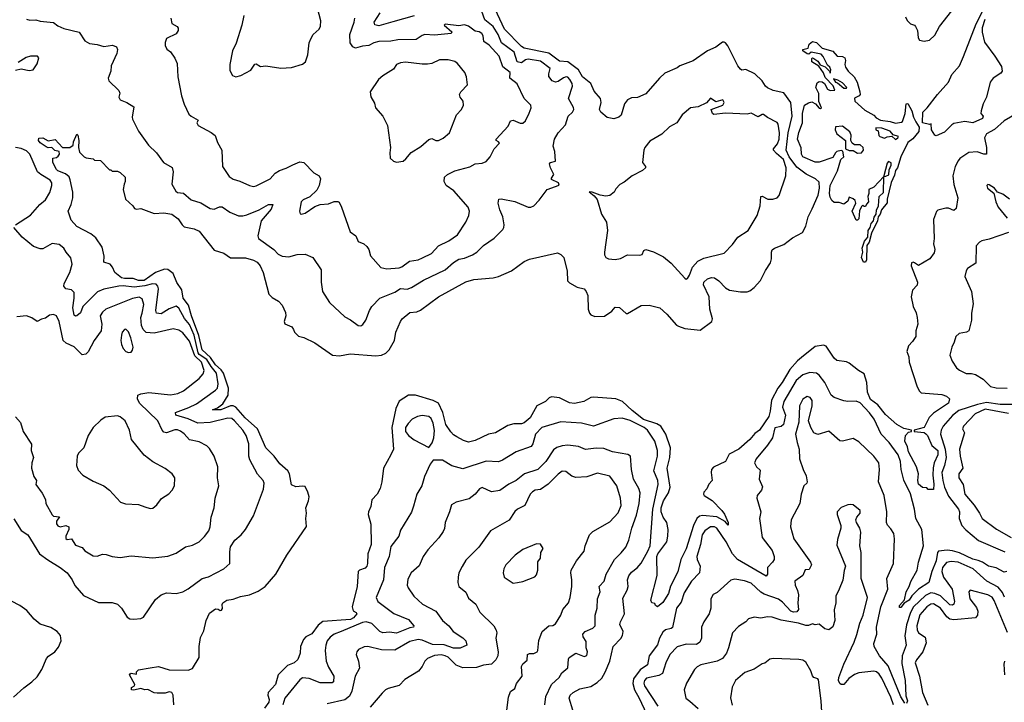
# Model space of a CAD drawing. Extents: x 1493970 to 1595317, y 729910 to 844791.
# Tile 304 of 338: x 1571115 to 1578355, y 808853 to 813874. Entities that reach past the tile are written whole.
import ezdxf

# ---------------------------------------------------------------- set-up
doc = ezdxf.new("R2010")
doc.units = 0

msp = doc.modelspace()

# ---------------------------------------------------------------- linework, layer by layer
at = {"layer": '0CON10XD'}
for points in [[(1571165, 813879.4), (1571190.9, 813870.9), (1571235, 813874.3), (1571265, 813863.5), (1571365, 813853.1), (1571395, 813828.6), (1571439.5, 813810.5), (1571553.3, 813783.3), (1571595, 813719.2), (1571628.7, 813698.7), (1571685, 813693.1), (1571735, 813677.8), (1571797, 813687), (1571826.2, 813675), (1571833.8, 813655), (1571830, 813625), (1571787.3, 813535), (1571786, 813495), (1571765.5, 813445), (1571770, 813425), (1571844.2, 813354.2), (1571852, 813335), (1571844, 813305), (1571853.8, 813285), (1571904.2, 813264.2), (1571954, 813234), (1571942.4, 813157.6), (1571945, 813143.3), (1571989.2, 813055), (1572062.3, 812952.3), (1572120.8, 812895), (1572173.8, 812825), (1572237.3, 812787.3), (1572243.1, 812755), (1572234.4, 812665), (1572263.4, 812613.4), (1572275, 812604.4), (1572318.6, 812598.6), (1572375, 812550.5), (1572448, 812528), (1572515, 812485.6), (1572545, 812481.5), (1572585, 812498.5), (1572605, 812497.1), (1572659.4, 812459.4), (1572725, 812431.5), (1572755, 812431.3), (1572785, 812440), (1572875, 812476.1), (1572945, 812514.6), (1572975.6, 812515.6), (1572965, 812480.8), (1572891.8, 812395), (1572866.9, 812285), (1572872.5, 812265), (1572983.6, 812183.6), (1573015, 812150.4), (1573045, 812135.4), (1573095, 812130), (1573155, 812146.9), (1573215, 812149.2), (1573270.8, 812125), (1573332.5, 812035), (1573333.3, 811945), (1573342.9, 811875), (1573392.5, 811795), (1573505, 811688), (1573547.6, 811667.6), (1573604.3, 811624.3), (1573625, 811623.8), (1573637.9, 811632.1), (1573660.6, 811665), (1573686.9, 811735), (1573704.7, 811765.3), (1573764.3, 811825), (1573875, 811871.3), (1573915, 811896.6), (1573965, 811892.2), (1573995.2, 811904.8), (1574085, 811959.2), (1574245, 812034.6), (1574305, 812087.5), (1574345, 812112.2), (1574385, 812120.9), (1574444, 812145), (1574476.2, 812165), (1574525, 812213.8), (1574605, 812268), (1574667.9, 812332.1), (1574675.8, 812345), (1574677.1, 812365), (1574667.1, 812425), (1574646, 812475), (1574634.3, 812525), (1574637.5, 812555), (1574655, 812557.5), (1574755, 812537.5), (1574855, 812496.2), (1574875, 812496.2), (1574895, 812506.2), (1574935, 812546.7), (1574993.9, 812626.1), (1575081.7, 812658.3), (1575077.5, 812675), (1575025, 812700), (1575025, 812710), (1575043.3, 812735), (1575017.5, 812785), (1575010, 812815), (1575017.5, 812825), (1575056.2, 812835), (1575049.1, 812905), (1575036.9, 812945), (1575047.1, 812995), (1575075, 813041.2), (1575129.1, 813100.9), (1575148.5, 813165), (1575180.9, 813195), (1575190.4, 813215), (1575188.3, 813228.3), (1575150.6, 813295), (1575179.4, 813385), (1575177.1, 813405), (1575161.4, 813435), (1575145, 813451.1), (1575134.3, 813454.3), (1575114.1, 813445.9), (1575075, 813419.7), (1575055, 813416.1), (1575031.1, 813425), (1575007, 813457), (1575005.7, 813475), (1575016.2, 813516.2), (1574945, 813569.7), (1574855, 813584.7), (1574835, 813578.6), (1574805, 813556.9), (1574774.1, 813564.1), (1574750.3, 813635), (1574657.7, 813705), (1574632.8, 813765), (1574596.2, 813825), (1574535, 813872.9), (1574514.7, 813935)], [(1572075, 809106), (1572135, 809115.8), (1572215, 809092.9), (1572355, 809090), (1572386.6, 809103.4), (1572435.8, 809184.2), (1572436, 809265), (1572445, 809330), (1572470.5, 809379.5), (1572486.2, 809455), (1572510.7, 809509.3), (1572555, 809540), (1572575, 809537.5), (1572588.3, 809528.3), (1572599.3, 809530.7), (1572606.1, 809543.9), (1572603.6, 809573.6), (1572608.8, 809585), (1572637.5, 809605), (1572685, 809612.5), (1572738, 809632), (1572805, 809642.9), (1572869.3, 809670.7), (1572920, 809705), (1572999.4, 809795), (1573078.5, 809935), (1573223.3, 810146.7), (1573219.4, 810205), (1573224.2, 810245), (1573218.7, 810285), (1573239, 810335), (1573243, 810365), (1573235, 810400), (1573215, 810440.6), (1573195, 810444.5), (1573145, 810439.4), (1573115, 810454), (1573098.5, 810535), (1573087.5, 810555), (1573027.4, 810607.4), (1572985.3, 810665), (1572924.8, 810724.8), (1572865, 810864.2), (1572774.2, 810945), (1572705, 811023.7), (1572685, 811033.6), (1572665, 811033.8), (1572595.4, 811005.4), (1572533.3, 811005), (1572569.6, 811020.4), (1572610, 811050), (1572647.1, 811112.9), (1572651.4, 811165), (1572614.6, 811275.4), (1572597.9, 811297.9), (1572555, 811335.2), (1572519.5, 811389.5), (1572457.9, 811445), (1572432.4, 811552.4), (1572379.4, 811695), (1572357.7, 811775), (1572318.2, 811825), (1572307.2, 811887.2), (1572270.8, 811940.8), (1572245, 812007.3), (1572205, 812036.5), (1572179.6, 812040.4), (1572115, 812014.8), (1572029.4, 811955), (1571990, 811955), (1571950.8, 811970.8), (1571885, 811970.4), (1571865, 811975.7), (1571814.6, 812015), (1571797.5, 812055), (1571780, 812075), (1571735, 812091.2), (1571735.3, 812135), (1571721.5, 812201.5), (1571675, 812268.9), (1571638.5, 812298.5), (1571535, 812354.2), (1571495, 812400), (1571472, 812465), (1571494.2, 812515), (1571505.8, 812565), (1571505.8, 812605.8), (1571487.2, 812697.2), (1571478.2, 812718.2), (1571451.7, 812741.7), (1571395, 812763.3), (1571385, 812772.5), (1571360, 812825), (1571360, 812855), (1571385, 812860), (1571399.3, 812870.7), (1571408.8, 812885), (1571405.7, 812905), (1571373, 812913), (1571352.5, 812935), (1571325, 812932.2), (1571309.2, 812939.2), (1571265, 812968.5), (1571253.6, 812985), (1571255, 813004), (1571285.5, 813005.5), (1571325, 812983.1), (1571375, 812992), (1571430, 812935), (1571485, 812934), (1571507.7, 812952.3), (1571510, 812975), (1571535, 813032.5), (1571542.5, 813025), (1571550.8, 812985), (1571546.7, 812935), (1571555, 812900), (1571590, 812865), (1571605, 812857.5), (1571655, 812850), (1571665, 812840), (1571708.3, 812838.3), (1571775, 812770), (1571785, 812770), (1571795, 812760), (1571835, 812760), (1571855, 812750), (1571890, 812715), (1571890, 812685), (1571882.5, 812665), (1571876.7, 812625), (1571893.3, 812555), (1571947.5, 812505), (1571960, 812485), (1571975, 812480), (1572005, 812486.2), (1572105, 812450), (1572174.3, 812454.3), (1572235, 812444), (1572279.7, 812409.7), (1572308.8, 812365), (1572325, 812351.2), (1572397.5, 812335), (1572435, 812318), (1572545, 812178.8), (1572616.8, 812156.8), (1572665, 812122.8), (1572775, 812122.4), (1572835, 812106.3), (1572860.3, 812090.3), (1572883.1, 812065), (1572904.6, 812015), (1572946.2, 811856.2), (1572971.1, 811831.1), (1573018, 811805), (1573045.8, 811775), (1573070.7, 811720.7), (1573071.2, 811695), (1573060, 811655), (1573065, 811637.5), (1573116.7, 811615), (1573128.8, 811595), (1573136.7, 811575), (1573166.4, 811546.4), (1573205, 811536.2), (1573285, 811498), (1573415, 811406.7), (1573467.6, 811402.4), (1573545, 811416.5), (1573735, 811403.1), (1573775, 811406.9), (1573807.6, 811422.4), (1573833.2, 811446.8), (1573870.6, 811515), (1573881.1, 811575), (1573914.6, 811655.4), (1573927.5, 811675), (1573985, 811721.4), (1574035, 811726.7), (1574062, 811738), (1574194.1, 811835.9), (1574395, 811946.7), (1574455, 811962.5), (1574595.9, 811975.9), (1574635, 811985.7), (1574732.4, 812027.6), (1574824.3, 812095.7), (1574865, 812114), (1575069.3, 812159.3), (1575095, 812146.7), (1575116, 812125), (1575140.8, 812025), (1575143.2, 811953.2), (1575157.9, 811937.9), (1575215, 811907.5), (1575265, 811893.8), (1575280.8, 811875), (1575292, 811845), (1575294.5, 811744.5), (1575304.4, 811715), (1575315, 811702.5), (1575345, 811692.5), (1575416.4, 811693.6), (1575469.5, 811730.5), (1575495, 811760), (1575525, 811756.7), (1575575, 811713.8), (1575585, 811713.8), (1575685, 811771.4), (1575744.4, 811775.6), (1575823.1, 811755), (1575875, 811709.4), (1575945, 811628.6), (1575960, 811620), (1576005, 811602), (1576118.3, 811591.7), (1576205.6, 811655), (1576209.1, 811675), (1576191.2, 811745), (1576185.3, 811835), (1576144.2, 811925), (1576146.4, 811943.6), (1576171.7, 811968.3), (1576202.3, 811977.7), (1576225, 811975.7), (1576255, 811954.4), (1576305, 811903.3), (1576335.4, 811885.4), (1576415, 811872.7), (1576465, 811873.6), (1576485, 811879.1), (1576515, 811903.8), (1576563.1, 811955), (1576600.2, 812029.8), (1576636.9, 812085), (1576643.8, 812115), (1576642.5, 812165), (1576648.6, 812181.4), (1576665, 812193.5), (1576735, 812221.5), (1576799.1, 812270.9), (1576871.4, 812308.6), (1576897.1, 812355), (1576912.5, 812425), (1576943.3, 812483.3), (1576986.3, 812583.6), (1576997.1, 812635), (1576995, 812678.8), (1576967.1, 812705), (1576898.6, 812738.6), (1576828.8, 812788.8), (1576774.6, 812865), (1576752.2, 812915), (1576766.7, 813043.3), (1576796, 813165), (1576785, 813265.8), (1576735, 813336), (1576655, 813353.1), (1576615, 813373.1), (1576600.4, 813385), (1576575.4, 813425), (1576520.5, 813475), (1576455, 813508.8), (1576426.4, 813503.6), (1576415, 813510), (1576395, 813535.8), (1576321.3, 813681.3), (1576304.3, 813704.3), (1576295, 813710), (1576282.1, 813707.9), (1576235, 813672.3), (1576173.8, 813646.2), (1576068.2, 813571.8), (1575969.2, 813535), (1575949.8, 813520.2), (1575859.9, 813480.1), (1575820.4, 813445), (1575719.7, 813330.2), (1575657.8, 813302.2), (1575615, 813300.3), (1575585, 813284.7), (1575563.4, 813255), (1575537.6, 813172.4), (1575521.5, 813158.5), (1575485, 813146), (1575435, 813154.1), (1575387.8, 813195), (1575377.8, 813215), (1575390.8, 813265), (1575385, 813294.2), (1575339.6, 813349.6), (1575314.1, 813405), (1575253.4, 813453.4), (1575225, 813506.6), (1575145, 813564.3), (1575085, 813568.6), (1575005, 813627.4), (1574825, 813664.6), (1574805, 813676.2), (1574680.3, 813805), (1574611.5, 813951.5)], [(1572762.5, 813905), (1572748, 813835), (1572707.3, 813702.7), (1572680, 813645), (1572660, 813545), (1572660.7, 813500.7), (1572681.2, 813465), (1572705, 813454), (1572742.5, 813465), (1572815, 813503.3), (1572845, 813546.7), (1572855, 813550), (1572885, 813530), (1572925, 813534), (1573035, 813518.8), (1573115, 813523.8), (1573193.9, 813546.1), (1573217.5, 813565), (1573233, 813617), (1573244.3, 813705), (1573255, 813733.3), (1573274.5, 813765.5), (1573316.4, 813803.6), (1573327.3, 813827.3), (1573330, 813865), (1573296.2, 813995)], [(1577629.4, 813895), (1577641.7, 813868.3), (1577664.5, 813844.5), (1577694.4, 813834.4), (1577702.5, 813825), (1577716.9, 813795), (1577721.5, 813741.5), (1577732, 813725), (1577765, 813716.7), (1577805, 813724.5), (1577845, 813760.5), (1577880, 813825), (1577996.4, 813975)], [(1578211, 813875), (1578193.3, 813815), (1578192.9, 813782.9), (1578208.9, 813708.9), (1578285, 813605.6), (1578335, 813529.4), (1578339.2, 813495), (1578328.8, 813481.2), (1578272.7, 813445), (1578250.9, 813415), (1578225.3, 813304.7), (1578200, 813255), (1578185.6, 813205), (1578183.3, 813185), (1578198.8, 813165), (1578195, 813147.5), (1578125, 813114.6), (1578065, 813125.7), (1577985, 813110), (1577968.8, 813101.2), (1577915, 813048), (1577855, 813020), (1577844, 813025), (1577820, 813065), (1577818.3, 813108.3), (1577805, 813103.3), (1577753.6, 813115), (1577755.8, 813194.2), (1577788.9, 813225), (1577864.5, 813325), (1577944.4, 813415), (1577969.6, 813470.4), (1578025, 813536.2), (1578055.8, 813604.2), (1578149.5, 813845), (1578201.7, 813948.3)], [(1572227.1, 813885), (1572235, 813846.2), (1572273.4, 813823.4), (1572280.9, 813810.9), (1572281.5, 813795), (1572265, 813770), (1572194.3, 813735.7), (1572184.1, 813705.9), (1572186.2, 813685), (1572197.7, 813657.7), (1572225, 813637.5), (1572255, 813592.5), (1572272.4, 813552.4), (1572278.9, 813455), (1572305.8, 813315), (1572324.2, 813254.2), (1572359.7, 813179.7), (1572375, 813164), (1572427.5, 813135), (1572417.5, 813115), (1572428, 813095), (1572524.1, 813044.1), (1572552, 813022), (1572570.2, 812970.2), (1572600.8, 812915), (1572605.8, 812795), (1572655, 812720.8), (1572685, 812700.8), (1572735, 812687.5), (1572805, 812654), (1572835, 812648), (1572855, 812652.5), (1572956.7, 812705), (1572994.2, 812745), (1573026, 812765), (1573075, 812781.4), (1573122.6, 812807.4), (1573175, 812828.9), (1573205.8, 812825), (1573278.8, 812748.8), (1573316.7, 812725), (1573326, 812705), (1573317.5, 812655), (1573299.1, 812620.9), (1573249.2, 812570.8), (1573200.3, 812549.7), (1573186.2, 812535), (1573172, 812465), (1573177, 812447), (1573185, 812443.3), (1573215, 812451.2), (1573285, 812500), (1573324.2, 812515.8), (1573385, 812520), (1573426.7, 812536.7), (1573455, 812537.5), (1573465, 812532.5), (1573482, 812495), (1573544.2, 812315), (1573586.7, 812285), (1573604.1, 812244.1), (1573645, 812226.7), (1573666.7, 812205), (1573683.3, 812185), (1573695, 812137.5), (1573771.7, 812051.7), (1573815, 812042.9), (1573905, 812050), (1573925, 812055.8), (1573982.1, 812097.9), (1574045, 812108.1), (1574076.8, 812123.2)], [(1574076.8, 812123.2), (1574144.2, 812155), (1574195, 812211.5), (1574271.2, 812248.8), (1574335, 812291.4), (1574396.7, 812385), (1574418.1, 812435), (1574422.9, 812465), (1574413.1, 812495), (1574307.5, 812615), (1574250.8, 812655), (1574235.8, 812685), (1574240, 812715), (1574262, 812735), (1574315, 812762.7), (1574425, 812792.9), (1574465, 812814.3), (1574515, 812818.1), (1574545, 812832.2), (1574575, 812865.7), (1574605.4, 812924.6), (1574642.5, 812965), (1574636.4, 812976.4), (1574620, 812985), (1574620, 812995), (1574708, 813092), (1574725, 813130), (1574745, 813134.2), (1574795, 813114.4), (1574815, 813113.3), (1574835, 813130), (1574861.9, 813188.1), (1574876.9, 813225), (1574874.3, 813245), (1574825, 813295.6), (1574772.3, 813402.3), (1574719.2, 813445), (1574722.5, 813485), (1574668.3, 813528.2), (1574640, 813605), (1574568.1, 813688.1), (1574527.1, 813715), (1574523.1, 813755), (1574512.9, 813772.9), (1574495, 813785.6), (1574465, 813791.1), (1574415, 813827.7), (1574385.9, 813835.9), (1574345, 813830.2), (1574245, 813842.5), (1574236, 813835), (1574292, 813785), (1574288.3, 813771.7), (1574165, 813760), (1574095.5, 813764.5), (1574075, 813758.1), (1574031.1, 813728.9), (1573895, 813725.3), (1573845, 813715.8), (1573756.9, 813713.1), (1573718.8, 813705), (1573682.5, 813685), (1573635, 813680), (1573585, 813665.7), (1573565, 813675.8), (1573544.7, 813704.7), (1573542.5, 813765), (1573574.7, 813855), (1573579.6, 813885)], [(1574015, 813903.6), (1573859.5, 813859.5), (1573755, 813830), (1573727.8, 813837.8), (1573721.9, 813855), (1573765.5, 813925)], [(1577335, 812090), (1577320.9, 812090.9), (1577304.5, 812125), (1577314.6, 812165), (1577310, 812195), (1577327.1, 812245), (1577350.8, 812275), (1577354.4, 812325), (1577369.4, 812345), (1577376.7, 812375), (1577393.1, 812395), (1577397.3, 812422.7), (1577414.3, 812445), (1577415.5, 812474.5), (1577429.5, 812505), (1577435.5, 812574.5), (1577467.5, 812602.5), (1577470, 812720), (1577395, 812642.5), (1577360, 812625), (1577360, 812595), (1577352.5, 812575), (1577357.5, 812535), (1577341.7, 812518.3), (1577335, 812500), (1577325, 812500), (1577315, 812510), (1577305, 812500), (1577291.7, 812468.3), (1577285, 812410), (1577275, 812400), (1577265, 812400), (1577237.5, 812465), (1577262.5, 812525), (1577257.5, 812545), (1577245, 812557.5), (1577215, 812570), (1577205, 812540), (1577175, 812517.5), (1577140.8, 812530.8), (1577105, 812530), (1577087.5, 812545), (1577075, 812570), (1577069.6, 812595), (1577075, 812656), (1577128.3, 812761.7), (1577154.3, 812845), (1577174.2, 812865.8), (1577168.1, 812908.1), (1577155, 812911.4), (1577125, 812903.8), (1577114.2, 812895.8), (1577095, 812861.4), (1576995, 812826.7), (1576965, 812826.9), (1576874.3, 812865), (1576863.6, 812885), (1576861.4, 812931.4), (1576835.8, 812995), (1576845.7, 813045), (1576870.6, 813115), (1576872.3, 813185), (1576885, 813246.2), (1576915, 813263.3), (1576939.3, 813269.3), (1576966, 813256), (1576995, 813222.5), (1577005, 813220), (1577010, 813225), (1576991.7, 813271.7), (1576992.3, 813332.3), (1576969.2, 813375), (1576979.7, 813410.3), (1576995, 813420.8), (1577015, 813418), (1577032, 813405), (1577055, 813363.8), (1577075, 813354.2), (1577110, 813355), (1577096.9, 813386.9), (1577039.3, 813449.3), (1577025, 813483.3), (1576992.3, 813532.3), (1576939.2, 813565), (1576940.5, 813589.5), (1576945, 813593.3), (1576955, 813588.8), (1576985, 813568.8), (1577002, 813542), (1577037.1, 813527.1), (1577073, 813493), (1577075, 813480), (1577080, 813505), (1577071.2, 813525), (1577055, 813540), (1577024.4, 813604.4), (1577009.7, 813619.7), (1576935, 813636.7), (1576918.8, 813621.2), (1576905, 813622.5), (1576873.8, 813645), (1576873.8, 813656.2), (1576913.9, 813666.1), (1576921.2, 813695), (1576945, 813714), (1576975, 813707.1), (1577015, 813663.8), (1577095, 813643.8), (1577127.3, 813607.3), (1577165, 813604), (1577183.3, 813595), (1577188.6, 813575), (1577182.5, 813545), (1577187.5, 813525), (1577206.8, 813496.8), (1577251.2, 813455), (1577273.3, 813415), (1577294.2, 813345), (1577296, 813325), (1577288.8, 813315), (1577252.6, 813297.4), (1577255.6, 813275), (1577329.6, 813209.6), (1577395, 813171.1), (1577412.7, 813152.7), (1577445, 813136.6), (1577515, 813126.2), (1577555, 813113.5), (1577599.5, 813120.5), (1577605.8, 813125), (1577627.1, 813185), (1577634.6, 813255.4), (1577645, 813259.2), (1577674.2, 813205), (1577687.2, 813157.2), (1577703.7, 813123.7), (1577729.6, 813085), (1577727.3, 813052.7), (1577682.9, 812997.1), (1577645, 812970), (1577593.7, 812866.3), (1577569.6, 812785), (1577554.7, 812765.2), (1577548.1, 812731.9), (1577522.2, 812677.8), (1577493.5, 812555), (1577493.3, 812526.7), (1577452.9, 812475), (1577442.9, 812445), (1577427.5, 812425), (1577423.1, 812395), (1577379.2, 812305), (1577361.3, 812238.7), (1577345.3, 812214.7), (1577341.4, 812108.6), (1577335, 812090)], [(1571085, 813502.5), (1571125, 813512), (1571185, 813500.4), (1571214, 813506), (1571245, 813550), (1571256.5, 813595), (1571245.4, 813605.4), (1571195, 813606.2), (1571164, 813596), (1571105, 813560)], [(1573885, 812827.1), (1573935, 812834.4), (1573955, 812850), (1573993, 812897), (1574065, 812941.2), (1574125, 812994.2), (1574145, 813000), (1574175, 812985.8), (1574195, 812985.8), (1574228, 813002), (1574276.6, 813043.4), (1574328, 813175), (1574364, 813215), (1574378, 813245), (1574376, 813275), (1574354, 813305), (1574348.6, 813325), (1574359.4, 813345), (1574407.3, 813395), (1574401.1, 813455), (1574389.5, 813485), (1574335, 813552.2), (1574315, 813565.7), (1574265, 813580), (1574201.5, 813578.5), (1574145, 813553.1), (1574115, 813548.1), (1574075, 813546.9), (1573953, 813563), (1573915, 813556.9), (1573886.7, 813545), (1573865, 813511.2), (1573785, 813462), (1573753.3, 813435), (1573692.5, 813345), (1573696.7, 813306.7), (1573725, 813260), (1573732.5, 813225), (1573786, 813166), (1573818.8, 813095), (1573842, 812935), (1573836.2, 812895), (1573840, 812855), (1573863.3, 812835), (1573885, 812827.1)], [(1577195, 813370), (1577197.5, 813375), (1577165, 813410), (1577130.7, 813430.7), (1577100, 813440), (1577114.3, 813414.3), (1577129.2, 813409.2), (1577175, 813371.2), (1577195, 813370)], [(1576015, 811966.7), (1576025, 811970), (1576040.6, 811995), (1576062.7, 812055), (1576101.2, 812098.8), (1576145, 812120), (1576295, 812156), (1576357.9, 812222.1), (1576396.7, 812275), (1576472, 812325), (1576538.6, 812435), (1576559.4, 812505), (1576565, 812573.8), (1576575, 812575.5), (1576617.5, 812555), (1576653.2, 812553.2), (1576685, 812564.3), (1576699.2, 812580.8), (1576747.8, 812725), (1576751.3, 812785), (1576730.8, 812845), (1576679.2, 812889.2), (1576659.1, 812915), (1576658.2, 812925), (1576688.3, 812961.7), (1576700.2, 812995), (1576703, 813043), (1576692.7, 813105), (1576685, 813119.4), (1576613.1, 813155), (1576585, 813177.1), (1576575, 813177.1), (1576545, 813159.2), (1576495, 813187.1), (1576465, 813180.6), (1576305, 813187.7), (1576218.3, 813178.3), (1576210, 813185), (1576200, 813215), (1576285, 813246.7), (1576296.2, 813265), (1576285, 813285.8), (1576235, 813271.2), (1576195, 813296), (1576165, 813262), (1576105, 813234.3), (1576046.7, 813225), (1575985.8, 813175), (1575946.2, 813115), (1575894.2, 813085.8), (1575836.6, 813033.4), (1575747.9, 812982.1), (1575712.5, 812935), (1575704.4, 812915), (1575696, 812825), (1575716.2, 812795), (1575716, 812785), (1575694.2, 812765), (1575619.2, 812725), (1575560.7, 812679.3), (1575528.3, 812661.7), (1575499.3, 812630.7), (1575487.5, 812605), (1575455, 812581.2), (1575425, 812576), (1575384.2, 812584.2), (1575325, 812606.2), (1575302.5, 812607.5), (1575340, 812580), (1575360.7, 812550.7), (1575393.3, 812445), (1575431.2, 812385), (1575438, 812325), (1575415.7, 812165), (1575415.7, 812145), (1575425.4, 812125.4), (1575445, 812114.7), (1575495, 812109.7), (1575532.6, 812117.4), (1575585, 812144.2), (1575675, 812141.2), (1575691.7, 812148.3), (1575705, 812177.5), (1575720, 812185), (1575775, 812166), (1575849.1, 812129.1), (1575905, 812083.8), (1576005, 811973.8), (1576015, 811966.7)], [(1578447.8, 813185), (1578355, 813130.5), (1578283.7, 813066.3), (1578225.3, 813034.7), (1578210.9, 813005), (1578224.1, 812934.1), (1578224.3, 812885.7), (1578205, 812884.6), (1578155, 812903.1), (1578095, 812897.1), (1578027.7, 812852.3), (1578015, 812837.1), (1577994.7, 812795.3), (1577976.2, 812725), (1577985, 812663.3), (1578014.4, 812565), (1578002.5, 812485), (1577985, 812470.8), (1577945, 812487.5), (1577925, 812488.5), (1577866.9, 812473.1), (1577855.6, 812464.4), (1577833.6, 812405), (1577840.8, 812265), (1577834.2, 812225), (1577845.7, 812185), (1577840.8, 812159.2), (1577806.7, 812115), (1577725, 812067.5), (1577695, 812086.7), (1577685, 812090), (1577673.8, 812085), (1577671.2, 812065), (1577718.1, 811945), (1577715, 811921.2), (1577680.8, 811885), (1577671.1, 811835), (1577684.5, 811764.5), (1577707.4, 811717.4), (1577714.5, 811684.5), (1577719.5, 811635), (1577705.5, 811585), (1577704.5, 811545), (1577681.4, 811508.6), (1577650, 811475), (1577638.8, 811435), (1577654.2, 811394.2), (1577656.9, 811355), (1577715.8, 811175), (1577732, 811142), (1577745, 811130.6), (1577895, 811117.7), (1577930, 811105), (1577952, 811085), (1577945.5, 811055), (1577835, 810980.8), (1577802, 810948), (1577767.1, 810875), (1577693.3, 810855), (1577693.3, 810845), (1577765, 810836.9), (1577778.9, 810828.9), (1577790.6, 810815), (1577821.6, 810741.6), (1577866.1, 810705), (1577865.7, 810675), (1577839.3, 810615), (1577832.1, 810577.9), (1577830, 810525), (1577838.3, 810458.3), (1577835, 810420), (1577795, 810420), (1577785, 810430), (1577755, 810432.5), (1577725, 810458), (1577719.1, 810485), (1577724.7, 810535), (1577710.7, 810585), (1577651.8, 810695), (1577643.5, 810733.5), (1577624.6, 810775), (1577628.4, 810815), (1577650.4, 810839.6), (1577672.5, 810845), (1577673.3, 810855), (1577616.5, 810866.5), (1577565, 810898.1), (1577481.5, 810971.5), (1577425, 811041.9), (1577370.5, 811080.5), (1577349.9, 811135), (1577345.7, 811205.7), (1577325, 811270.8), (1577283, 811293), (1577215, 811348.8), (1577195, 811357.1), (1577125, 811367.1), (1577105, 811384.2), (1577045, 811472.5), (1577025, 811481.4), (1576965, 811470.4), (1576865, 811388.7), (1576835, 811365.4), (1576778.5, 811301.5), (1576722.7, 811205), (1576690.7, 811165), (1576643.5, 811075), (1576634.4, 810994.4), (1576623.3, 810955), (1576555, 810854.7), (1576520.4, 810829.6), (1576485, 810786.1), (1576404, 810716), (1576332.3, 810677.7), (1576304.3, 810625.7), (1576217.9, 810582.1), (1576203.5, 810566.5), (1576200, 810545), (1576206.2, 810485), (1576181.7, 810458.3), (1576167, 810423), (1576145, 810400), (1576143.1, 810385), (1576147.5, 810375), (1576207.6, 810337.6), (1576277.8, 810265), (1576296.9, 810236.9), (1576325.5, 810175), (1576325, 810157.5), (1576302.4, 810182.4), (1576241.4, 810218.6), (1576135, 810227.9), (1576115, 810223.3), (1576094.8, 810205.2), (1576070.5, 810155), (1576016.8, 809983.2), (1575976.1, 809905), (1575955, 809812.5), (1575901, 809709), (1575885, 809654.6), (1575845, 809588.4), (1575804.8, 809554.8), (1575791.1, 809565), (1575785, 809580), (1575762.5, 809585), (1575756.2, 809605), (1575802.6, 809787.4), (1575800.5, 809925), (1575808.7, 809945), (1575872.9, 810035), (1575882.1, 810075), (1575882.6, 810125), (1575873.3, 810175), (1575846.7, 810215), (1575832.9, 810255), (1575833, 810285), (1575850.4, 810335), (1575886.7, 810395), (1575898.6, 810435), (1575875.3, 810575), (1575896.5, 810655), (1575900.7, 810725), (1575866.9, 810826.9), (1575830.4, 810885), (1575800.8, 810900.8), (1575703.2, 810933.2), (1575618.7, 810998.7), (1575546.8, 811065), (1575500, 811085), (1575335, 811098.5), (1575315, 811094.4), (1575264.1, 811065.9), (1575195, 811050.9), (1575157.4, 811057.4), (1575085, 811091.9), (1575025, 811100), (1575007.6, 811092.4), (1574982, 811065), (1574916.8, 811033.2), (1574868.2, 810945), (1574825, 810908.5), (1574805, 810901.5), (1574747.6, 810902.4), (1574705, 810890), (1574615, 810835.5), (1574563.4, 810826.6), (1574465, 810778.8), (1574415, 810767.8), (1574379.1, 810779.1), (1574330.8, 810805), (1574305, 810821.1), (1574285, 810843.1), (1574248, 810898), (1574225.7, 810985), (1574194.4, 811055), (1574155, 811074), (1574025, 811113.6), (1573975, 811113.3), (1573905, 811068.1), (1573880.8, 811015), (1573852.9, 810875), (1573863.4, 810715), (1573843.9, 810675), (1573790, 810575), (1573777.5, 810475), (1573764.8, 810425), (1573744.8, 810385), (1573705, 810342.2), (1573696.7, 810293.3), (1573680, 810255), (1573678.1, 810235), (1573697, 810165), (1573698.9, 810015), (1573674.3, 809945.7), (1573673.7, 809875), (1573666.9, 809855), (1573655, 809840.9), (1573614, 809826), (1573604.6, 809814.6), (1573596.2, 809705), (1573559.2, 809555), (1573566.9, 809526.9), (1573588.8, 809515), (1573594.3, 809505), (1573569.3, 809475), (1573546.7, 809463.3), (1573345, 809446.7), (1573309.9, 809420.1), (1573262.5, 809357.5), (1573219.6, 809335), (1573202.7, 809315), (1573180.7, 809265), (1573178.6, 809215), (1573161.3, 809168.7), (1573134.2, 809145), (1573085, 809124.6), (1573015, 809054.4), (1572997.3, 808985), (1572942.6, 808925), (1572939.4, 808905), (1572949.3, 808875), (1572948.3, 808855), (1572915, 808809.4)], [(1577275, 812892.7), (1577305, 812894.6), (1577320.6, 812915), (1577317.5, 812935), (1577295, 812952.9), (1577255, 812952.9), (1577237.5, 812965), (1577225.8, 812985), (1577230, 813025), (1577218.5, 813048.5), (1577165, 813092), (1577115, 813087.5), (1577112, 813065), (1577124, 813035), (1577188, 812985), (1577188, 812925), (1577215, 812913.5), (1577245, 812912.2), (1577275, 812892.7)], [(1577555, 812993.3), (1577572.5, 813005), (1577576.7, 813015), (1577537.5, 813027.5), (1577516.2, 813055), (1577455, 813077.5), (1577411.7, 813078.3), (1577410, 813065), (1577427, 813057), (1577433, 813023), (1577440, 813015), (1577475, 813002.5), (1577495, 813013.3), (1577527.5, 813017.5), (1577555, 812993.3)], [(1571083.3, 812365), (1571195, 812435.6), (1571262.9, 812515), (1571305, 812550), (1571337.7, 812602.3), (1571352.7, 812655), (1571352.7, 812675), (1571338.9, 812695), (1571270, 812735), (1571246.2, 812756.2), (1571190.5, 812885), (1571165, 812910.3), (1571125, 812927.9), (1571085, 812933.3)], [(1577470, 812720), (1577485, 812723.3), (1577505.5, 812734.5), (1577508.9, 812771.1), (1577524.2, 812805), (1577522.3, 812822.3), (1577505, 812832.5), (1577495, 812820), (1577470, 812725), (1577470, 812720)], [(1578393.2, 812553.2), (1578345, 812590), (1578306.2, 812606.2), (1578282.5, 812635), (1578245, 812660), (1578235, 812662.5), (1578227.5, 812655), (1578232.5, 812635), (1578278.3, 812598.3), (1578294.2, 812534.2), (1578310.8, 812495), (1578377.5, 812415)], [(1571843.8, 811913.8), (1571735, 811892.3), (1571687.7, 811872.3), (1571580.8, 811765), (1571562, 811718), (1571535, 811695.5), (1571525, 811693.1), (1571515, 811700.6), (1571506.3, 811755), (1571516, 811826), (1571515, 811866.7), (1571496.7, 811886.7), (1571455, 811896), (1571440, 811915), (1571443.5, 811935), (1571483.1, 812015), (1571500.8, 812075), (1571492.1, 812122.1), (1571456.2, 812165), (1571440, 812195), (1571405, 812222), (1571355, 812228), (1571285, 812188), (1571265, 812188), (1571216.4, 812206.4), (1571134.6, 812274.6), (1571073.3, 812345)], [(1578385, 812309.2), (1578245, 812260), (1578191.3, 812248.7), (1578172.5, 812237.5), (1578149.3, 812210.7), (1578146.6, 812083.4), (1578085, 812044), (1578074, 812026), (1578064.6, 811985.4), (1578113.3, 811875), (1578125.6, 811785), (1578113.4, 811716.6), (1578114.2, 811664.2), (1578094.4, 811585.6), (1578077.5, 811575), (1578023, 811567), (1577998, 811545), (1577987.6, 811502.4), (1577968.6, 811465), (1577954.3, 811405.7), (1577972.4, 811362.4), (1578004.6, 811314.6), (1578025, 811296.7), (1578075, 811273.1), (1578115, 811272.9), (1578143.3, 811265), (1578200.3, 811230.3), (1578255, 811177.3), (1578295, 811167.3), (1578375.4, 811164.6)], [(1571072.2, 810202.2), (1571125, 810118), (1571176.2, 810085), (1571260.6, 809945), (1571321.7, 809901.7), (1571414, 809844), (1571464.7, 809804.7), (1571500.5, 809755), (1571521.5, 809711.5), (1571585, 809638.6), (1571695, 809587.3), (1571795, 809587.8), (1571835, 809575.8), (1571865, 809546.2), (1571905, 809479.2), (1571925, 809467.5), (1571955, 809465.6), (1572005, 809470), (1572025, 809480), (1572115, 809609.2), (1572156.2, 809645), (1572195, 809658.9), (1572265, 809654.3), (1572315, 809665.5), (1572355, 809688.5), (1572456, 809764), (1572503.1, 809776.9), (1572616.2, 809835), (1572661.2, 809875), (1572659.5, 809960.5), (1572665, 809998), (1572698, 810045), (1572743.8, 810085), (1572776, 810125), (1572834, 810225), (1572908.9, 810421.1), (1572914.2, 810465), (1572906, 810485), (1572865, 810531.2), (1572806.7, 810636.7), (1572800.4, 810665), (1572799.6, 810755), (1572780, 810815), (1572755.3, 810855), (1572695.9, 810925), (1572675, 810940.6), (1572645, 810944.7), (1572515, 810912.6), (1572425, 810905.7), (1572355, 810939.3), (1572264, 810965), (1572260, 810985), (1572358.7, 811021.3), (1572415, 811048), (1572555, 811149.6), (1572569.3, 811165), (1572575.6, 811195), (1572561.3, 811275), (1572522.6, 811322.6), (1572492.3, 811375), (1572435, 811412.5), (1572426.7, 811425), (1572398, 811555), (1572365, 811631.8), (1572327.7, 811677.7), (1572285, 811751.9), (1572266.2, 811766.2), (1572215, 811748), (1572155, 811712), (1572122.5, 811715), (1572115.5, 811735.5), (1572135.3, 811895), (1572131.1, 811915), (1572118.1, 811928.1), (1572092.7, 811932.7), (1572035, 811917.8), (1571957.5, 811907.5), (1571875, 811917.3), (1571843.8, 811913.8)], [(1571085, 810952.5), (1571121.2, 810911.2), (1571140, 810845), (1571201.2, 810751.2), (1571200.8, 810705), (1571215.8, 810655), (1571204.3, 810615), (1571201.9, 810575), (1571218.5, 810515), (1571238.6, 810485), (1571233.3, 810455), (1571280.7, 810390.7), (1571305.5, 810345), (1571307.5, 810315), (1571355, 810232.9), (1571365, 810223.6), (1571408.2, 810218.2), (1571386.2, 810185), (1571386.7, 810166.7), (1571395, 810151.4), (1571413.8, 810143.8), (1571455, 810154), (1571476.5, 810145), (1571475.8, 810124.2), (1571453.8, 810075), (1571455, 810058.8), (1571465, 810050), (1571495.7, 810055), (1571525, 810009.4), (1571575, 809992.9), (1571595, 809968.6), (1571655, 809930), (1571685, 809928), (1571725, 809944.2), (1571751.4, 809941.4), (1571796.2, 809926.2), (1571855, 809918.8), (1571935, 809931.4), (1572095, 809916), (1572205, 809929.2), (1572265, 809950), (1572335, 809996.2), (1572385, 810008.8), (1572435, 810034), (1572475, 810072), (1572505.6, 810115), (1572517.1, 810145), (1572524.3, 810215), (1572545.8, 810285), (1572552.5, 810355), (1572579.2, 810445), (1572570, 810505), (1572572.5, 810585), (1572546, 810665), (1572510.5, 810720.5), (1572490.3, 810740.3), (1572435, 810770.6), (1572365, 810784.3), (1572325, 810828.9), (1572297.6, 810847.6), (1572275, 810857.7), (1572255, 810858.4), (1572195, 810836.2), (1572175, 810841.5), (1572161.8, 810855), (1572132.1, 810925), (1571996, 811055), (1571982, 811085), (1571985, 811112.5), (1572007.1, 811122.9), (1572065, 811132.4), (1572223.9, 811116.1), (1572278, 811125), (1572320, 811145), (1572435, 811234.5), (1572465, 811268.6), (1572470.9, 811295), (1572452.4, 811355), (1572402.8, 811402.8), (1572365, 811508.9), (1572315, 811570.4), (1572285, 811590.4), (1572245, 811600.8), (1572105, 811567.9), (1572045, 811574), (1572022.7, 811595), (1572011.6, 811625), (1572005.2, 811684.8), (1572015.3, 811715.3), (1572029.1, 811779.1), (1572015, 811820.8), (1571995, 811832.7), (1571945, 811822.9), (1571749.4, 811745), (1571725, 811723.5), (1571707.7, 811695), (1571718.5, 811635), (1571713.8, 811585), (1571662.2, 811515), (1571617.7, 811432.3), (1571601.2, 811415), (1571575, 811408.6), (1571515, 811468.2), (1571455.9, 811495.9), (1571435.3, 811515.3), (1571404.4, 811655), (1571385, 811696), (1571365, 811705.7), (1571335, 811701.9), (1571305, 811678.6), (1571275, 811672.5), (1571245, 811655.7), (1571205, 811682.5), (1571165, 811696.2), (1571095, 811689.2)], [(1571915, 811426.2), (1571935, 811430), (1571945.9, 811444.1), (1571950, 811465), (1571932.5, 811535), (1571915, 811578.8), (1571895, 811598), (1571885, 811596.2), (1571869.2, 811575), (1571864.2, 811554.2), (1571859.2, 811515), (1571864.2, 811485), (1571876.2, 811455), (1571895, 811433.3), (1571915, 811426.2)], [(1578372.9, 809815), (1578355, 809811.8), (1578295, 809841.6), (1578239.2, 809855), (1578195.4, 809885.4), (1578163.3, 809896.7), (1578125, 809905.4), (1578025, 809953.7), (1577975, 809968.7), (1577935, 809972.5), (1577871.9, 809965), (1577863.2, 809955), (1577854.9, 809895.1), (1577821.3, 809815), (1577800.9, 809735), (1577723.5, 809686.5), (1577674.3, 809635.7), (1577655, 809605.4), (1577617.9, 809582.1), (1577595, 809551.9), (1577585, 809550), (1577585.8, 809565), (1577621.6, 809608.4), (1577633, 809665), (1577655.8, 809705), (1577667, 809743), (1577715.2, 809825), (1577724.1, 809885), (1577760, 810005), (1577747.9, 810125), (1577705.3, 810205), (1577695.3, 810275.3), (1577665, 810386), (1577617.4, 810487.4), (1577596.9, 810565), (1577590.9, 810625), (1577574.6, 810675), (1577508.1, 810765), (1577450, 810825), (1577397.7, 810935), (1577365, 810983.1), (1577295, 811055.7), (1577265, 811069.2), (1577205, 811065.7), (1577175, 811070), (1577105, 811094.3), (1577083.3, 811113.3), (1577035.6, 811205.6), (1576995, 811260.6), (1576975, 811273.6), (1576925, 811279.2), (1576875, 811261.5), (1576825, 811220.3), (1576734.3, 811065.7), (1576724.8, 811024.8), (1576746.6, 810965), (1576732.4, 810897.6), (1576715, 810883.2), (1576667, 810873), (1576650.1, 810799.9), (1576614, 810746), (1576530.6, 810645), (1576519.4, 810615), (1576532.5, 810585), (1576560.5, 810560.5), (1576553.3, 810495), (1576577.3, 810437.3), (1576570.8, 810415), (1576538.6, 810375), (1576534.6, 810355.4), (1576565.6, 810255), (1576555.8, 810205), (1576573.8, 810066.2), (1576649.1, 809969.1), (1576664.3, 809925), (1576662.5, 809905), (1576652, 809885), (1576613.8, 809845), (1576613.8, 809795), (1576605, 809781.2), (1576393.7, 809903.7), (1576356.3, 809945), (1576310.8, 810035), (1576242.3, 810135), (1576225, 810145.3), (1576195.3, 810145.3), (1576152.3, 810115), (1576134.2, 810085), (1576122.4, 810015), (1576094.6, 809925), (1576096.2, 809905), (1576117.8, 809855), (1576112.9, 809805), (1576055, 809744.3), (1576001.2, 809658.8), (1575979.9, 809590.1), (1575945.6, 809545), (1575915, 809404), (1575904.5, 809395.5), (1575865, 809387.7), (1575845, 809370.5), (1575820.8, 809325), (1575804.8, 809275.2), (1575743.8, 809195), (1575730.8, 809129.1), (1575676.9, 809093.1), (1575629.4, 809025), (1575623, 808993), (1575635.1, 808945.1), (1575671.4, 808885), (1575759.9, 808689.9)], [(1577625, 808848.1), (1577594.2, 808895), (1577500.8, 809120.8), (1577438.1, 809195), (1577399.4, 809265), (1577395.5, 809285), (1577418.9, 809355), (1577416.1, 809405), (1577446.9, 809555), (1577499.5, 809685), (1577491.4, 809765), (1577540.6, 809875), (1577547.5, 810055), (1577542, 810095), (1577520.3, 810130.3), (1577495.9, 810155.9), (1577488.8, 810175), (1577491.1, 810255), (1577470.9, 810375), (1577430.8, 810475), (1577438.8, 810565), (1577432.1, 810615), (1577396.4, 810665), (1577285, 810770.6), (1577245, 810794), (1577165.9, 810774.1), (1577145, 810777.5), (1577065, 810847.5), (1576985, 810823.5), (1576955, 810835.7), (1576931.8, 810875), (1576914.4, 810925), (1576941.5, 811035), (1576943.2, 811073.2), (1576928.8, 811095), (1576905, 811102), (1576875, 811082.5), (1576848.9, 811035), (1576844.6, 810915), (1576820.3, 810825), (1576832.9, 810765), (1576847.1, 810715), (1576849.1, 810645), (1576876, 810565), (1576899.5, 810519.5), (1576906.7, 810475), (1576904, 810465), (1576880.8, 810445), (1576860.8, 810385), (1576852.5, 810315), (1576788.9, 810195), (1576783.3, 810145), (1576807.8, 810055), (1576930.6, 809885), (1576936.7, 809865), (1576919.7, 809830.3), (1576892.1, 809827.9), (1576873.1, 809786.9), (1576814.3, 809745), (1576816.7, 809715), (1576835.3, 809675.3), (1576841.3, 809645), (1576836.6, 809583.4), (1576842, 809535), (1576830.9, 809519.1), (1576805, 809515.8), (1576785.8, 809525), (1576725, 809591), (1576695, 809612.8), (1576589.9, 809649.9), (1576564.8, 809664.8), (1576495, 809729.6), (1576445, 809746.6), (1576375, 809760), (1576345, 809752.9), (1576245, 809660), (1576213.4, 809646.6), (1576197.5, 809615), (1576196.7, 809545), (1576184.5, 809505.5), (1576145.6, 809445), (1576129.5, 809405), (1576127.8, 809325), (1576116.7, 809295), (1576091.2, 809278.8), (1576015, 809282.4), (1575949.2, 809260.8), (1575895.9, 809204.1), (1575866.1, 809143.9), (1575842.2, 809065), (1575815, 809050), (1575725, 809030.3), (1575708.7, 809015), (1575704.1, 808995), (1575709.7, 808975), (1575808.5, 808825)], [(1578465, 811044.4), (1578325, 811044.6), (1578225, 811059.7), (1578158.8, 811045), (1578021.3, 810998.7), (1577975, 810962.7), (1577905, 810883.5), (1577890, 810855), (1577887.3, 810825), (1577921.4, 810715), (1577927.6, 810655), (1577916.7, 810595), (1577897.1, 810545), (1577903, 810485), (1577914.8, 810435), (1577945, 810369.6), (1578019.2, 810275), (1578025.3, 810255), (1578023.4, 810205), (1578044, 810155), (1578071.9, 810121.9), (1578165, 810044.6), (1578360.4, 809960.4)], [(1572075, 810278.8), (1572095, 810281.2), (1572123.8, 810305), (1572157.3, 810352.7), (1572212.3, 810387.7), (1572236.8, 810413.2), (1572254, 810445), (1572255.8, 810505.8), (1572236.2, 810535), (1572185, 810574), (1572095, 810622), (1572031.3, 810671.3), (1571937.3, 810787.3), (1571922.5, 810855), (1571890, 810925), (1571855, 810954), (1571835, 810961.2), (1571745, 810950), (1571712.3, 810927.7), (1571656, 810875), (1571620, 810815), (1571587.5, 810725), (1571547.5, 810685), (1571537.5, 810665), (1571532.5, 810595), (1571545, 810560), (1571580, 810525), (1571655, 810480), (1571735, 810446.2), (1571775, 810413.3), (1571855.9, 810325.9), (1571894.3, 810314.3), (1571988.3, 810308.3), (1572035, 810292.5), (1572075, 810278.8)], [(1574125, 810727.5), (1574148.9, 810761.1), (1574160.8, 810799.2), (1574166.1, 810853.9), (1574156.4, 810906.4), (1574141.1, 810941.1), (1574125, 810956.5), (1574075, 810962.5), (1574040, 810955), (1574000.5, 810935), (1573971.5, 810905), (1573952.7, 810875), (1573951.8, 810845), (1573974.5, 810815), (1574015, 810783.8), (1574125, 810727.5)], [(1578385, 810977.4), (1578215, 811009), (1578140.3, 810975), (1578054.2, 810885), (1578048, 810865), (1578061.9, 810835), (1578025.5, 810715), (1578030.5, 810665), (1578051.1, 810575), (1578020, 810535), (1578020, 810505), (1578052.2, 810455), (1578065.8, 810385), (1578133.6, 810303.6), (1578173.6, 810245), (1578191.5, 810205), (1578297.1, 810127.1), (1578405, 810065.3)], [(1575588.5, 809705), (1575584.7, 809755), (1575595, 809783.1), (1575615, 809810), (1575656.5, 809843.5), (1575684.1, 809875.9), (1575735.2, 809964.8), (1575750.3, 810005), (1575771.7, 810275), (1575810, 810455), (1575807.6, 810485), (1575778, 810555), (1575805.2, 810665), (1575805.2, 810705.2), (1575784.7, 810775), (1575731.5, 810855), (1575707.3, 810875), (1575605, 810927.1), (1575545, 810943.9), (1575485, 810938.2), (1575335, 810884.5), (1575246, 810906), (1575095, 810915.4), (1574955.8, 810874.2), (1574907.8, 810825), (1574889.1, 810755), (1574875.4, 810734.6), (1574765, 810696.9), (1574665, 810634.4), (1574635, 810622.1), (1574545, 810627.3), (1574375, 810570.6), (1574292.2, 810592.2), (1574225, 810634), (1574156.1, 810633.9), (1574132.5, 810605), (1574092.9, 810515), (1574073.1, 810445), (1574036.7, 810385), (1574012.2, 810295), (1573997.4, 810252.6), (1573915, 810120), (1573902.5, 810075), (1573845, 810000), (1573832.2, 809925), (1573796.9, 809845), (1573790.6, 809755), (1573736.9, 809625), (1573748.1, 809595), (1573865.9, 809505.9), (1573975, 809463.5), (1574012.5, 809415), (1574011.2, 809405), (1573985, 809400.4), (1573885, 809361.2), (1573835, 809368.4), (1573785, 809365.3), (1573764.1, 809374.1), (1573705, 809433.9), (1573663.6, 809446.4), (1573635, 809440.2), (1573478, 809375), (1573428, 809355), (1573397.6, 809332.4), (1573376.7, 809305), (1573365.5, 809275), (1573362.5, 809235), (1573370, 809155), (1573385, 809112), (1573424.3, 809045), (1573423.8, 809005), (1573412.7, 808997.3), (1573325, 808996.2), (1573245, 809029.7), (1573195, 809032.7), (1573175, 809020), (1573065.6, 808885), (1573050.6, 808835)], [(1574977.8, 808835), (1574983.3, 808896.7), (1575025.5, 808985), (1575082.9, 809035), (1575100.9, 809069.1), (1575145, 809106.2), (1575150, 809170), (1575156.7, 809183.3), (1575205, 809214.3), (1575265, 809189.4), (1575285, 809198.8), (1575290, 809225), (1575281.4, 809255), (1575280.9, 809300.9), (1575257.8, 809335), (1575256.9, 809355), (1575273.1, 809375), (1575330.5, 809399.5), (1575346.2, 809415), (1575348.1, 809495), (1575361.4, 809545), (1575363.1, 809615), (1575382.9, 809665), (1575375.6, 809705), (1575413.1, 809745), (1575428.5, 809795), (1575488.2, 809905), (1575538.1, 809951.9), (1575571.2, 809995), (1575594.7, 810045.3), (1575615.4, 810135), (1575650.9, 810229.1), (1575670.6, 810315), (1575676.8, 810395), (1575669.1, 810425), (1575627.9, 810495), (1575613.4, 810566.6), (1575606.7, 810665), (1575586.1, 810676.1), (1575475, 810695.5), (1575409.8, 810719.8), (1575355, 810723.8), (1575275, 810713.2), (1575225, 810736.2), (1575145, 810745.4), (1575105, 810740.9), (1575065, 810727.9), (1575040.5, 810709.5), (1574983.2, 810625), (1574925, 810565.5), (1574826.4, 810533.6), (1574765, 810485.5), (1574711.5, 810458.5), (1574645, 810411.4), (1574585, 810400.8), (1574515, 810432.5), (1574495.6, 810424.4), (1574465.7, 810385), (1574419.5, 810350.5), (1574323.9, 810326.1), (1574290.8, 810305), (1574276.9, 810255), (1574243.1, 810175), (1574238.7, 810131.3), (1574230.2, 810109.8), (1574197.4, 810062.6), (1574115.4, 809974.6), (1574083.1, 809925), (1574052.4, 809857.6), (1573993.3, 809806.7), (1573969.5, 809760.5), (1573965.4, 809715.4), (1573970.9, 809695), (1574013.8, 809633.8), (1574076.4, 809576.4), (1574175, 809524.4), (1574225, 809454.2), (1574271.1, 809415), (1574303.5, 809373.5), (1574375, 809327.5), (1574396.2, 809305), (1574404.3, 809275), (1574355, 809251.6), (1574305, 809252.3), (1574235.9, 809275.9), (1574149.9, 809279.9), (1574075, 809309.8), (1574044.7, 809315.3), (1573985, 809299.7), (1573875, 809237.7), (1573775, 809239.6), (1573675, 809263.1), (1573648.8, 809261.2), (1573607, 809243), (1573594, 809225), (1573589.2, 809205), (1573606.9, 809156.9), (1573613.6, 809105), (1573582.7, 809045), (1573558.8, 808935), (1573540.3, 808899.7), (1573505, 808871.8), (1573377.4, 808842.6)], [(1574694.2, 808775), (1574709.4, 808890.6), (1574725, 808933.3), (1574755, 808954.2), (1574769.3, 808990.7), (1574808.9, 809045), (1574805, 809117.5), (1574815, 809137.5), (1574845.9, 809164.1), (1574848.8, 809205), (1574865, 809212.5), (1574895, 809213.1), (1574920, 809225), (1574926, 809235), (1574931.7, 809308.3), (1574957.5, 809375), (1575005, 809416), (1575035, 809418.2), (1575055, 809430.6), (1575095.6, 809495), (1575110, 809535), (1575150, 809585), (1575163.9, 809625), (1575175.4, 809705), (1575175.5, 809754.5), (1575167.1, 809805), (1575171.5, 809825), (1575210.5, 809895), (1575267.1, 809965), (1575274.4, 810005), (1575304, 810085), (1575329.1, 810110.9), (1575455, 810180), (1575515, 810248), (1575537.8, 810302.2), (1575533.6, 810355), (1575507.3, 810445), (1575455, 810516.9), (1575365, 810539.4), (1575285, 810511.4), (1575205, 810507.5), (1575175, 810518), (1575132.2, 810552.2), (1575105, 810553.1), (1575075, 810531.9), (1575001.6, 810458.4), (1574945, 810420), (1574905, 810413.3), (1574885, 810401.9), (1574870, 810385), (1574829.4, 810300.6), (1574775.3, 810274.7), (1574755, 810257.3), (1574715, 810193.3), (1574576.4, 810113.6), (1574491.9, 809995), (1574395, 809900), (1574367.9, 809852.1), (1574344.6, 809805.4), (1574338.5, 809775), (1574336.7, 809735), (1574344.5, 809704.5), (1574395, 809662.9), (1574415, 809620), (1574468.6, 809575), (1574497.7, 809517.7), (1574602.5, 809415), (1574619.2, 809385), (1574624, 809365), (1574615.7, 809325), (1574634.2, 809225.8), (1574630, 809195), (1574616.2, 809165), (1574585, 809134.4), (1574525, 809126), (1574475, 809108.5), (1574375, 809107.1), (1574325, 809126.9), (1574265, 809184.4), (1574245, 809195.9), (1574215, 809201.5), (1574165, 809197.7), (1574115, 809175.6), (1574094.4, 809155), (1574073.6, 809116.4), (1574046.6, 809083.4), (1573948.3, 809021.7), (1573905, 808978), (1573823.8, 808956.2), (1573804.6, 808945.4), (1573780.2, 808919.8), (1573693, 808817)], [(1577540.6, 808835), (1577520.7, 808890.7), (1577455, 809030.5), (1577435, 809060), (1577415, 809077.1), (1577395, 809082.1), (1577285, 809069.8), (1577255, 809057.9), (1577212.1, 809027.9), (1577175, 808985.6), (1577155, 808984.5), (1577145, 808991.4), (1577135.6, 809015), (1577138.1, 809035), (1577175.5, 809135), (1577251.5, 809295), (1577271.9, 809351.9), (1577291.8, 809435), (1577317.1, 809495), (1577348.8, 809625), (1577302.9, 809765), (1577303.8, 809955), (1577293.8, 810005), (1577300, 810105), (1577293.2, 810135), (1577269.2, 810175), (1577264.7, 810195), (1577270.4, 810215), (1577295.6, 810245), (1577296.2, 810265), (1577245, 810306.2), (1577225, 810308), (1577205, 810306), (1577155, 810286), (1577125.9, 810254.1), (1577126, 810235), (1577152.9, 810155), (1577154.3, 810135), (1577128.3, 810051.7), (1577125, 810010), (1577187.5, 809855), (1577177, 809823), (1577169.1, 809750.9), (1577142, 809685), (1577116.2, 809635), (1577116, 809585), (1577103.9, 809533.9), (1577108.8, 809455), (1577095, 809407.5), (1577065, 809386.7), (1577035, 809394), (1576995, 809428), (1576965, 809423.1), (1576945, 809430.8), (1576915, 809419.2), (1576895, 809419.2), (1576842.5, 809435), (1576715, 809456.9), (1576649.4, 809479.4), (1576615, 809482.3), (1576565, 809471.5), (1576515, 809478.6), (1576475, 809468), (1576455.6, 809444.4), (1576399.8, 809410.2), (1576357.5, 809365), (1576327.5, 809255), (1576311.4, 809215), (1576284.1, 809175.9), (1576245, 809156.7), (1576125, 809128.5), (1576096.2, 809113.8), (1576076.9, 809095), (1576017.5, 808995), (1576002.5, 808945), (1576014.3, 808885), (1576042.2, 808862.2), (1576105, 808809.2)], [(1574745, 809730.8), (1574775, 809734.3), (1574815, 809741.4), (1574903.9, 809776.1), (1574915, 809790), (1574924.3, 809825), (1574924.3, 809885.7), (1574946, 809914), (1574947.5, 809955), (1574963.3, 809985), (1574946.1, 810016.1), (1574915, 810020), (1574815, 809978), (1574758, 809935), (1574690.8, 809865), (1574676, 809835), (1574670, 809805), (1574676.7, 809775), (1574745, 809730.8)], [(1578357.7, 809627.7), (1578341.5, 809661.5), (1578310.2, 809700.2), (1578226.2, 809745), (1578126.2, 809836.2), (1578015, 809883.5), (1577965, 809890), (1577929.1, 809880.9), (1577900.6, 809845), (1577894.8, 809814.8), (1577909, 809775), (1577971.3, 809685), (1577988.6, 809595), (1577985, 809575.8), (1577975, 809567.3), (1577955, 809570), (1577885, 809637.4), (1577845, 809653.6), (1577815, 809657.9), (1577775, 809640), (1577687.7, 809555), (1577664.5, 809515), (1577636.2, 809423.8), (1577623.2, 809343.2), (1577633.2, 809275), (1577605.2, 809194.8), (1577601.2, 809138.8), (1577627.3, 809015), (1577631.8, 808901.8), (1577642.5, 808865), (1577636.2, 808845)], [(1575183.1, 808796.9), (1575156.7, 808885), (1575163.3, 808905), (1575185, 808926.5), (1575235, 808951.5), (1575315, 808969.1), (1575361.1, 808998.9), (1575395, 809030.9), (1575421.1, 809075), (1575455, 809156.2), (1575478.8, 809265), (1575535, 809322.5), (1575546.9, 809345), (1575552.5, 809375), (1575529.4, 809425), (1575533.1, 809445), (1575563.3, 809505), (1575551.1, 809618.9), (1575582, 809678), (1575588.5, 809705)], [(1578378.2, 809368.2), (1578281.7, 809601.8), (1578265, 809627.5), (1578235, 809644.6), (1578105, 809679.2), (1578093.3, 809665), (1578102, 809615), (1578151.7, 809551.8), (1578161.8, 809525), (1578159.2, 809495), (1578144.7, 809475.3), (1577985, 809459.3), (1577955, 809464.3), (1577931.6, 809481.6), (1577885, 809544.8), (1577835, 809577.1), (1577815, 809575.2), (1577785, 809557), (1577733, 809497), (1577712.3, 809415), (1577715, 809386), (1577725.5, 809365), (1577773.1, 809333.1), (1577781.5, 809291.5), (1577757.2, 809225), (1577709.2, 809165), (1577700, 809145), (1577731.6, 809045), (1577755, 808926.7), (1577792.4, 808832.4)], [(1571069.3, 808890.7), (1571145, 808960.6), (1571205, 809002.9), (1571245, 809040.6), (1571278.6, 809095), (1571312.5, 809175), (1571327, 809193), (1571374.5, 809225.5), (1571401.1, 809258.9), (1571419.4, 809305), (1571414.5, 809345), (1571390.6, 809375), (1571345, 809402.9), (1571265, 809427.9), (1571222.2, 809465), (1571168.2, 809528.2), (1571116.1, 809566.1), (1571055, 809597.7)], [(1577015.6, 808745), (1577009.5, 808865), (1576988.5, 809018.5), (1576985, 809026.7), (1576955, 809036.7), (1576945, 809048.8), (1576932.1, 809085), (1576895, 809148), (1576875, 809162.5), (1576845, 809169.2), (1576655, 809176), (1576630.3, 809169.7), (1576595, 809142), (1576575, 809135.8), (1576515, 809097.8), (1576447.7, 809072.3), (1576377.8, 809015), (1576354, 808965), (1576342.7, 808887.3), (1576353.6, 808833.6)], [(1578360, 809055), (1578353.3, 809135), (1578360, 809155)], [(1572247.8, 808835), (1572244.3, 808905), (1572235, 808925.8), (1572215, 808929.4), (1572185, 808921.9), (1572125, 808920.8), (1572105, 808924.3), (1572057.7, 808947.7), (1572035, 808946), (1572005, 808954), (1571955, 808942.5), (1571936.4, 808946.4), (1571936.4, 808963.6), (1571960, 808975), (1571962.5, 808985), (1571923.8, 809055), (1571927, 809063), (1571935, 809067.5), (1571975, 809060), (1571973, 809077), (1571988.3, 809091.7), (1572075, 809106)]]:
    msp.add_lwpolyline(points, dxfattribs=at)

doc.saveas('drawing.dxf')
